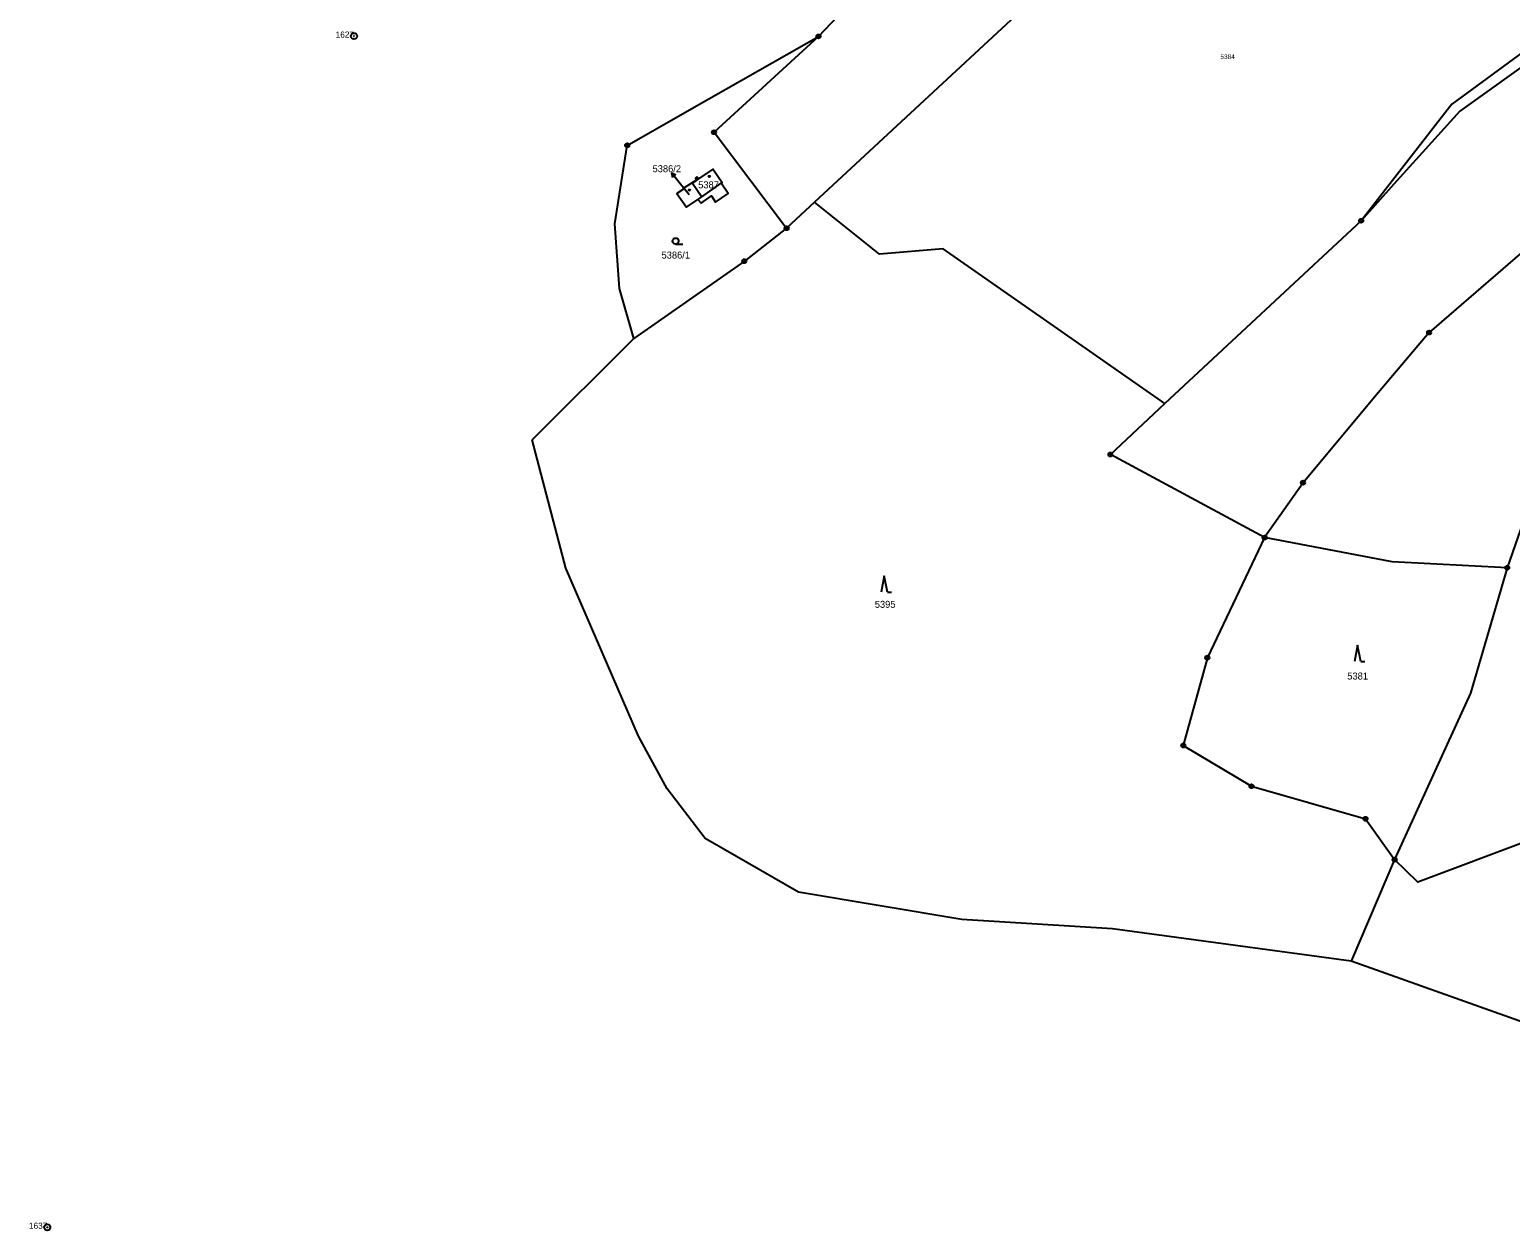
# Model space of a CAD drawing. Extents: x -644096 to -634268, y -1141430 to -1133463.
# Drawn here: x -639003.5 to -638642.7, y -1140477.7 to -1140185.1 of the extents above; entities that cross this region are included whole.
import ezdxf

# ---------------------------------------------------------------- set-up
doc = ezdxf.new("R2010")
doc.units = 0
for name, color, linetype in [('_CIVIL_CONSTRUCTION', 7, 'Continuous'), ('M_Svah_Nasyp', 7, 'Continuous'), ('M_Svah_Zarez', 7, 'Continuous'), ('svrsek_osa_sjezdy', 7, 'Continuous'), ('svrsek_osa_VRT', 7, 'Continuous'), ('svrsek_popisy_VRT', 7, 'Continuous'), ('terminal_VRT', 7, 'Continuous')]:
    doc.layers.add(name, color=color, linetype=linetype)

msp = doc.modelspace()

# ---------------------------------------------------------------- linework, layer by layer
at = {"layer": '_CIVIL_CONSTRUCTION'}
for centre, radius in [((-638924.49, -1140186.7), 0.75), ((-638811.3, -1140186.76), 0.5), ((-638924.49, -1140186.7), 0.03), ((-638811.3, -1140186.76), 0.0303), ((-638836.75, -1140210.12), 0.5), ((-638836.75, -1140210.12), 0.0303), ((-638857.9, -1140213.31), 0.5), ((-638857.9, -1140213.31), 0.0303), ((-638819.05, -1140233.51), 0.5), ((-638679.07, -1140231.68), 0.5), ((-638679.07, -1140231.68), 0.0303), ((-638819.05, -1140233.51), 0.0303), ((-638829.36, -1140241.53), 0.5), ((-638829.36, -1140241.53), 0.0303), ((-638662.51, -1140258.93), 0.5), ((-638662.51, -1140258.93), 0.0303), ((-638740.16, -1140288.62), 0.5), ((-638740.16, -1140288.62), 0.0303), ((-638693.23, -1140295.49), 0.5), ((-638693.23, -1140295.49), 0.0303), ((-638702.6, -1140308.87), 0.5), ((-638702.6, -1140308.87), 0.0303), ((-638643.49, -1140316.23), 0.5), ((-638643.49, -1140316.23), 0.0303), ((-638716.54, -1140338.1), 0.5), ((-638716.54, -1140338.1), 0.0303), ((-638722.4, -1140359.53), 0.5), ((-638722.4, -1140359.53), 0.0303), ((-638705.78, -1140369.46), 0.5), ((-638705.78, -1140369.46), 0.0303), ((-638678.01, -1140377.38), 0.5), ((-638678.01, -1140377.38), 0.0303), ((-638670.9, -1140387.33), 0.5), ((-638670.9, -1140387.33), 0.0303), ((-638999.22, -1140476.91), 0.75), ((-638999.22, -1140476.91), 0.03)]:
    msp.add_circle(centre, radius, dxfattribs=at)
at = {"layer": 'M_Svah_Nasyp'}
msp.add_line((-638840.68, -1140226.47), (-638839.74, -1140225.82), dxfattribs=at)
at = {"layer": 'M_Svah_Zarez'}
for centre in [(-638837.9, -1140220.88), (-638842.75, -1140224.2)]:
    msp.add_circle(centre, 0.175, dxfattribs=at)
at = {"layer": 'svrsek_osa_sjezdy'}
for p, q in [((-638846.13, -1140237.39), (-638844.38, -1140237.39)), ((-638795.26, -1140318.2), (-638796.01, -1140322.2)), ((-638794.51, -1140322.2), (-638795.26, -1140318.2)), ((-638794.51, -1140322.2), (-638793.51, -1140322.2)), ((-638679.93, -1140335.08), (-638680.68, -1140339.08)), ((-638679.18, -1140339.08), (-638679.93, -1140335.08)), ((-638679.18, -1140339.08), (-638678.18, -1140339.08))]:
    msp.add_line(p, q, dxfattribs=at)
msp.add_circle((-638846.13, -1140236.64), 0.75, dxfattribs=at)
at = {"layer": 'svrsek_popisy_VRT'}
for p, q in [((-638845.21, -1140222.35), (-638847.1, -1140220.02)), ((-638847.1, -1140220.02), (-638846.08, -1140220.48)), ((-638847.1, -1140220.02), (-638846.86, -1140221.11)), ((-638842.77, -1140225.36), (-638845.21, -1140222.35))]:
    msp.add_line(p, q, dxfattribs=at)
at = {"layer": 'terminal_VRT'}
for p, q in [((-638811.3, -1140186.76), (-638776.16, -1140149.9)), ((-638841.57, -1140204), (-638811.3, -1140186.76)), ((-638857.9, -1140213.31), (-638841.57, -1140204)), ((-638860.94, -1140232.4), (-638857.9, -1140213.31)), ((-638812.24, -1140227.17), (-638819.05, -1140233.51)), ((-638859.77, -1140248.15), (-638860.94, -1140232.4)), ((-638679.07, -1140231.68), (-638726.88, -1140276.24)), ((-638856.3, -1140260.37), (-638859.77, -1140248.15)), ((-638881.06, -1140285.09), (-638856.3, -1140260.37)), ((-638872.86, -1140316.32), (-638881.06, -1140285.09)), ((-638670.9, -1140387.33), (-638681.52, -1140412.07)), ((-638739.63, -1140404.2), (-638776.34, -1140401.94)), ((-638681.52, -1140412.07), (-638739.63, -1140404.2)), ((-638633.74, -1140429.1), (-638681.52, -1140412.07))]:
    msp.add_line(p, q, dxfattribs=at)
for points in [[(-638661.79, -1140078.1), (-638664.7, -1140081.08), (-638749.99, -1140169.3), (-638812.24, -1140227.17)], [(-638623.77, -1140109.86), (-638587.26, -1140146.07), (-638637.14, -1140188.74), (-638656.96, -1140203.26), (-638679.07, -1140231.68)], [(-638579.25, -1140140.79), (-638635.28, -1140190.83), (-638655.03, -1140205), (-638671.06, -1140222.79), (-638679.07, -1140231.68)], [(-638535.65, -1140144.24), (-638596.64, -1140201.96), (-638662.51, -1140258.93), (-638675.79, -1140274.64), (-638693.23, -1140295.49), (-638702.6, -1140308.87)], [(-638811.3, -1140186.76), (-638836.75, -1140210.12), (-638819.05, -1140233.51)], [(-638840.52, -1140221.47), (-638840.83, -1140221.05), (-638841.24, -1140221.33), (-638840.96, -1140221.71), (-638844.27, -1140223.84), (-638844.21, -1140223.96), (-638845.77, -1140225.04), (-638843.47, -1140228.4), (-638840.68, -1140226.47), (-638839.92, -1140227.37), (-638837.4, -1140225.62), (-638836.39, -1140227.15), (-638833.29, -1140225.03), (-638834.98, -1140222.55)], [(-638840.52, -1140221.47), (-638842.02, -1140222.51), (-638839.74, -1140225.82), (-638834.98, -1140222.55)], [(-638834.98, -1140222.55), (-638834.78, -1140222.41), (-638837.06, -1140219.07), (-638840.52, -1140221.47)], [(-638726.88, -1140276.24), (-638780.91, -1140238.49), (-638796.46, -1140239.83), (-638812.24, -1140227.17)], [(-638819.05, -1140233.51), (-638829.36, -1140241.53), (-638856.3, -1140260.37)], [(-638702.6, -1140308.87), (-638740.16, -1140288.62), (-638726.88, -1140276.24)], [(-638606.15, -1140275.56), (-638624.66, -1140284.98), (-638637.67, -1140299.39), (-638643.49, -1140316.23)], [(-638702.6, -1140308.87), (-638716.54, -1140338.1), (-638722.4, -1140359.53), (-638705.78, -1140369.46), (-638678.01, -1140377.38), (-638670.9, -1140387.33)], [(-638643.49, -1140316.23), (-638671.49, -1140314.77), (-638702.6, -1140308.87)], [(-638834.55, -1140384.7), (-638838.89, -1140382.21), (-638848.2, -1140370.09), (-638855.11, -1140357.28), (-638872.86, -1140316.32)], [(-638643.49, -1140316.23), (-638652.39, -1140346.8), (-638658.11, -1140359.24), (-638670.9, -1140387.33)], [(-638776.34, -1140401.94), (-638816.15, -1140395.27), (-638834.55, -1140384.7)], [(-638638.23, -1140382.68), (-638665.25, -1140392.83), (-638670.9, -1140387.33)]]:
    msp.add_lwpolyline(points, dxfattribs=at)

# ---------------------------------------------------------------- texts
at = {"layer": '_CIVIL_CONSTRUCTION'}
for s, p in [('1627', (-638928.94, -1140187.07)), ('1637', (-639003.67, -1140477.28))]:
    msp.add_text(s, height=1.5, dxfattribs=at).set_placement(p)
at = {"layer": 'svrsek_osa_VRT'}
for s, height, p in [('5384', 1.14, (-638713.35, -1140192.27)), ('5386/2', 1.7, (-638851.73, -1140219.85)), ('5387', 1.7, (-638840.61, -1140223.77)), ('5386/1', 1.7, (-638849.54, -1140240.89)), ('5395', 1.7, (-638797.58, -1140325.98)), ('5381', 1.7, (-638682.45, -1140343.45))]:
    msp.add_text(s, height=height, dxfattribs=at).set_placement(p)

doc.saveas('drawing.dxf')
